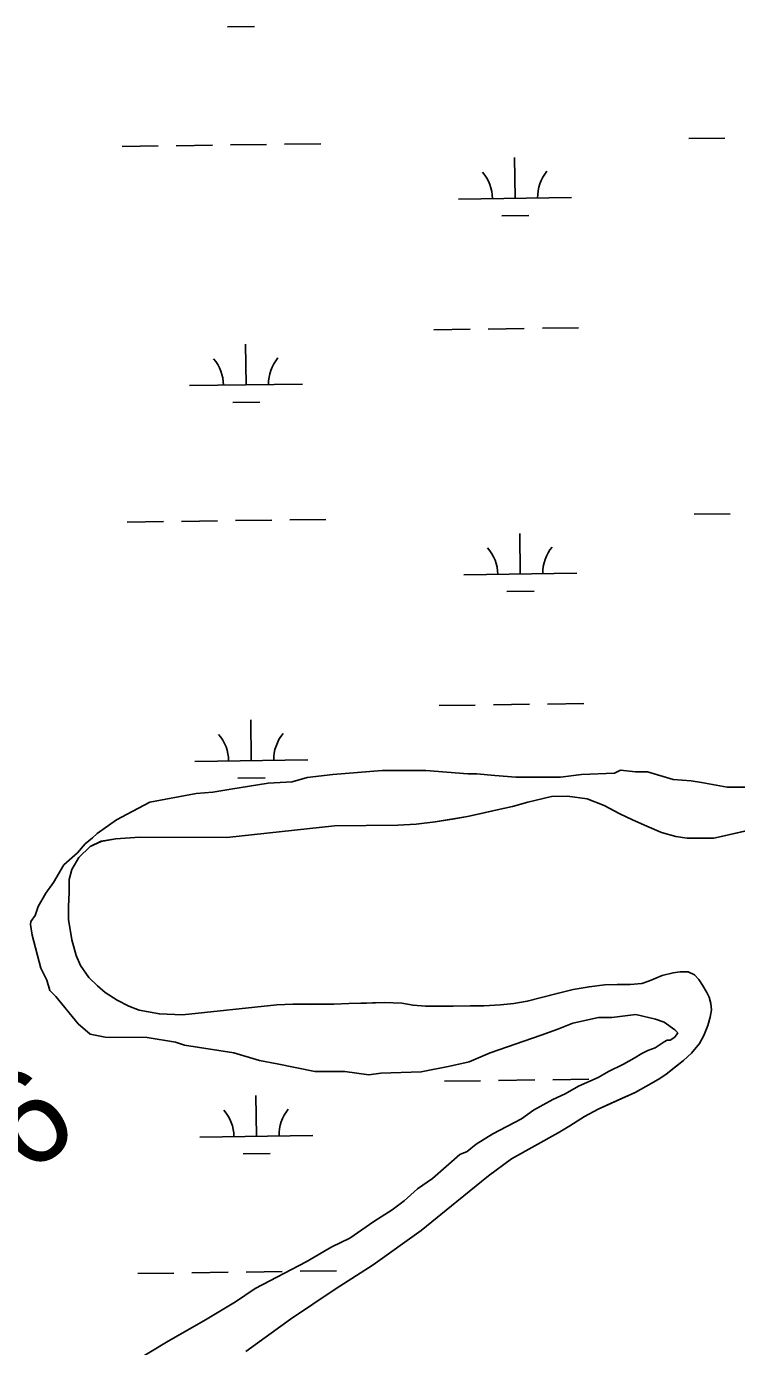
# Model space of a CAD drawing. Extents: x 3767014 to 3805179, y 361544 to 387384.
# Drawn here: x 3799299 to 3799928, y 370722 to 371891 of the extents above; entities that cross this region are included whole.
import ezdxf

# ---------------------------------------------------------------- set-up
doc = ezdxf.new("R2010")
doc.units = 0
for name, color, linetype in [('V-RIVR-RANG-IDEN', 7, 'Continuous'), ('V-SITE-VEGE', 7, 'Continuous'), ('V-TOPO-SHOR', 7, 'Continuous'), ('V-WETL-SWMP', 7, 'Continuous')]:
    doc.layers.add(name, color=color, linetype=linetype)

msp = doc.modelspace()

# ---------------------------------------------------------------- linework, layer by layer
at = {"layer": 'V-SITE-VEGE'}
for p, q in [((3799570.2, 371228.384), (3799547.621, 371225.847)), ((3799614.027, 371232.14), (3799570.2, 371228.384)), ((3799652.521, 371231.941), (3799614.027, 371232.14)), ((3799689.676, 371229.093), (3799652.521, 371231.941)), ((3799697.641, 371229.054), (3799689.676, 371229.093)), ((3799713.562, 371227.645), (3799697.641, 371229.054)), ((3799790.561, 371228.573), (3799771.963, 371226.015)), ((3799819.771, 371229.752), (3799790.561, 371228.573)), ((3799825.094, 371232.378), (3799819.771, 371229.752)), ((3799838.361, 371230.981), (3799825.094, 371232.378)), ((3799848.984, 371230.926), (3799838.361, 371230.981)), ((3799871.512, 371224.171), (3799848.984, 371230.926)), ((3799513.081, 371220.716), (3799479.869, 371215.578)), ((3799534.327, 371221.933), (3799513.081, 371220.716)), ((3799547.621, 371225.847), (3799534.327, 371221.933)), ((3799732.14, 371226.221), (3799713.562, 371227.645)), ((3799771.963, 371226.015), (3799732.14, 371226.221)), ((3799887.435, 371222.762), (3799871.512, 371224.171)), ((3799896.721, 371221.386), (3799887.435, 371222.762)), ((3799919.265, 371217.288), (3799896.721, 371221.386)), ((3799943.159, 371217.167), (3799919.265, 371217.288)), ((3799449.317, 371211.752), (3799408.125, 371204.003)), ((3799463.925, 371213.006), (3799449.317, 371211.752)), ((3799479.869, 371215.578), (3799463.925, 371213.006)), ((3799388.159, 371193.484), (3799378.839, 371188.223)), ((3799408.125, 371204.003), (3799388.159, 371193.484)), ((3799378.839, 371188.223), (3799361.521, 371176.367)), ((3799357.517, 371172.404), (3799350.853, 371167.128)), ((3799361.521, 371176.367), (3799357.517, 371172.404)), ((3799344.175, 371159.199), (3799332.173, 371148.641)), ((3799350.853, 371167.128), (3799344.175, 371159.199)), ((3799332.173, 371148.641), (3799322.8, 371132.761)), ((3799316.115, 371123.502), (3799309.416, 371111.591)), ((3799322.8, 371132.761), (3799316.115, 371123.502)), ((3799309.416, 371111.591), (3799306.719, 371103.64)), ((3799306.719, 371103.64), (3799302.709, 371098.35)), ((3799302.709, 371098.35), (3799302.696, 371095.694)), ((3799302.696, 371095.694), (3799303.974, 371086.396)), ((3799303.974, 371086.396), (3799311.788, 371057.151)), ((3799311.788, 371057.151), (3799317.041, 371046.505)), ((3799317.041, 371046.505), (3799319.65, 371037.197)), ((3799319.65, 371037.197), (3799324.932, 371031.862)), ((3799324.932, 371031.862), (3799344.719, 371007.866)), ((3799344.719, 371007.866), (3799355.291, 370998.519)), ((3799769.483, 371003.014), (3799782.785, 371008.255)), ((3799782.785, 371008.255), (3799805.378, 371013.449)), ((3799805.378, 371013.449), (3799817.324, 371013.385)), ((3799817.324, 371013.385), (3799838.576, 371015.931)), ((3799838.576, 371015.931), (3799855.812, 371011.859)), ((3799855.812, 371011.859), (3799863.764, 371009.164)), ((3799863.764, 371009.164), (3799873.021, 371002.479)), ((3799355.291, 370998.519), (3799368.552, 370995.795)), ((3799368.552, 370995.795), (3799405.719, 370995.602)), ((3799405.719, 370995.602), (3799430.92, 370991.49)), ((3799709.638, 370982.083), (3799754.854, 370997.779)), ((3799754.854, 370997.779), (3799769.483, 371003.014)), ((3799872.989, 370995.842), (3799868.993, 370993.206)), ((3799875.663, 370999.811), (3799872.989, 370995.842)), ((3799873.021, 371002.479), (3799875.663, 370999.811)), ((3799430.92, 370991.49), (3799438.87, 370988.795)), ((3799438.87, 370988.795), (3799482.642, 370981.93)), ((3799849.031, 370984.019), (3799843.708, 370981.391)), ((3799855.683, 370986.638), (3799849.031, 370984.019)), ((3799863.674, 370991.908), (3799855.683, 370986.638)), ((3799866.339, 370993.22), (3799863.674, 370991.908)), ((3799868.993, 370993.206), (3799866.339, 370993.22)), ((3799482.642, 370981.93), (3799505.174, 370975.176)), ((3799505.174, 370975.176), (3799521.089, 370972.439)), ((3799521.089, 370972.439), (3799554.24, 370965.632)), ((3799673.737, 370970.324), (3799691.014, 370974.215)), ((3799691.014, 370974.215), (3799709.638, 370982.083)), ((3799827.732, 370972.181), (3799814.422, 370965.613)), ((3799837.05, 370977.443), (3799827.732, 370972.181)), ((3799843.708, 370981.391), (3799837.05, 370977.443)), ((3799554.24, 370965.632), (3799580.788, 370965.493)), ((3799580.788, 370965.493), (3799602.014, 370962.73)), ((3799602.014, 370962.73), (3799612.641, 370964.002)), ((3799612.641, 370964.002), (3799648.489, 370965.142)), ((3799648.489, 370965.142), (3799673.737, 370970.324)), ((3799805.104, 370960.35), (3799787.806, 370952.475)), ((3799814.422, 370965.613), (3799805.104, 370960.35)), ((3799787.806, 370952.475), (3799775.825, 370945.899)), ((3799765.178, 370940.646), (3799747.872, 370931.443)), ((3799775.825, 370945.899), (3799765.178, 370940.646)), ((3799747.872, 370931.443), (3799737.212, 370923.533)), ((3799737.212, 370923.533), (3799711.924, 370910.389)), ((3799697.272, 370901.173), (3799689.275, 370894.576)), ((3799711.924, 370910.389), (3799697.272, 370901.173)), ((3799682.623, 370891.955), (3799658.62, 370870.84)), ((3799689.275, 370894.576), (3799682.623, 370891.955)), ((3799658.62, 370870.84), (3799645.298, 370861.618)), ((3799645.298, 370861.618), (3799633.297, 370851.061)), ((3799622.635, 370843.149), (3799606.65, 370832.612)), ((3799633.297, 370851.061), (3799622.635, 370843.149)), ((3799606.65, 370832.612), (3799585.337, 370818.123)), ((3799569.367, 370810.24), (3799546.732, 370797.081)), ((3799585.337, 370818.123), (3799569.367, 370810.24)), ((3799546.732, 370797.081), (3799501.475, 370773.421)), ((3799501.475, 370773.421), (3799484.155, 370761.565)), ((3799484.155, 370761.565), (3799457.529, 370745.773)), ((3799457.529, 370745.773), (3799422.912, 370726.038)), ((3799422.912, 370726.038), (3799377.635, 370698.397))]:
    msp.add_line(p, q, dxfattribs=at)
at = {"layer": 'V-TOPO-SHOR'}
for points in [[(3799728.39, 370888.166), (3799769.626, 370911.384), (3799780.13, 370917.492), (3799793.207, 370925.622), (3799805.104, 370932.143), (3799816.218, 370937.259), (3799827.931, 370942.58), (3799837.853, 370947.083), (3799847.372, 370952.181), (3799858.276, 370958.49), (3799865.008, 370962.957), (3799872.72, 370969.032), (3799880.63, 370975.309), (3799887.937, 370981.776), (3799895.021, 370990.437), (3799898.732, 370997.464), (3799902.423, 371006.285), (3799904.331, 371013.69), (3799905.456, 371020.086), (3799904.991, 371025.868), (3799903.332, 371031.436), (3799901.288, 371035.604), (3799897.423, 371041.942), (3799894.175, 371046.894), (3799890.534, 371051.242), (3799884.918, 371053.772), (3799877.933, 371053.89), (3799871.557, 371053.02), (3799861.811, 371050.513), (3799850.69, 371045.799), (3799843.733, 371043.523), (3799833.569, 371042.608), (3799821.996, 371042.477), (3799811.026, 371042.151), (3799797.078, 371040.595), (3799783.139, 371038.041), (3799768.811, 371034.684), (3799753.693, 371030.719), (3799742.353, 371027.797), (3799730.407, 371025.665), (3799718.647, 371024.53), (3799703.891, 371023.764), (3799691.921, 371023.627), (3799676.76, 371023.453), (3799663.79, 371023.504), (3799652.417, 371023.373), (3799641.235, 371024.244), (3799631.239, 371025.925), (3799616.067, 371026.55), (3799599.908, 371026.165), (3799584.55, 371025.79), (3799570.991, 371025.034), (3799550.64, 371025.001), (3799534.876, 371025.02), (3799520.514, 371024.655), (3799437.015, 371015.718), (3799416.653, 371016.484), (3799398.856, 371019.869), (3799389.638, 371023.357), (3799379.204, 371028.624), (3799368.55, 371035.485), (3799361.898, 371041.396), (3799354.23, 371048.889), (3799346.726, 371059.377), (3799343.036, 371068.116), (3799339.081, 371082.237), (3799336.085, 371100.159), (3799336.151, 371111.732), (3799336.81, 371123.912), (3799336.675, 371135.681), (3799339.169, 371144.289), (3799345.43, 371155.137), (3799355.297, 371164.628), (3799365.22, 371169.33), (3799377.963, 371171.671), (3799399.1, 371172.912), (3799476.32, 371172.599), (3799571.574, 371183.068), (3799627.837, 371183.512), (3799643.987, 371184.495), (3799660.924, 371186.484), (3799676.258, 371189.054), (3799689.598, 371191.403), (3799701.542, 371193.935), (3799715.872, 371197.091), (3799729.205, 371200.236), (3799742.928, 371203.986), (3799763.822, 371209.014), (3799777.984, 371209.377), (3799795.57, 371206.982), (3799810.402, 371201.166), (3799824.455, 371193.548), (3799835.686, 371188.487), (3799848.126, 371182.644), (3799861.358, 371177.01), (3799873.968, 371173.563), (3799883.962, 371172.08), (3799894.734, 371172.203), (3799907.704, 371172.152), (3799940.343, 371179.511)], [(3799493.107, 370717.726), (3799532.716, 370746.328), (3799572.316, 370772.956), (3799605.968, 370794.487), (3799648.35, 370824.652), (3799680.053, 370850.532), (3799708.188, 370873.275), (3799728.39, 370888.166)]]:
    msp.add_lwpolyline(points, dxfattribs=at)
at = {"layer": 'V-WETL-SWMP'}
for p, q in [((3799476.968, 371890.532), (3799500.965, 371890.865)), ((3799885.446, 371791.556), (3799917.443, 371792)), ((3799383.586, 371784.584), (3799415.583, 371785.029)), ((3799431.582, 371785.251), (3799463.578, 371785.695)), ((3799479.577, 371785.918), (3799511.574, 371786.362)), ((3799527.572, 371786.584), (3799559.569, 371787.029)), ((3799731.573, 371738.671), (3799731.073, 371774.668)), ((3799681.578, 371737.977), (3799781.569, 371739.366)), ((3799719.789, 371723.075), (3799743.787, 371723.409)), ((3799659.776, 371622.231), (3799691.773, 371622.675)), ((3799707.771, 371622.898), (3799739.768, 371623.342)), ((3799755.767, 371623.564), (3799787.763, 371624.009)), ((3799493.373, 371573.485), (3799492.873, 371609.481)), ((3799443.378, 371572.79), (3799543.368, 371574.179)), ((3799481.588, 371557.889), (3799505.586, 371558.222)), ((3799388.207, 371451.941), (3799420.204, 371452.386)), ((3799436.202, 371452.608), (3799468.199, 371453.053)), ((3799484.198, 371453.275), (3799516.195, 371453.719)), ((3799532.193, 371453.942), (3799564.19, 371454.386)), ((3799890.067, 371458.913), (3799922.063, 371459.357)), ((3799736.194, 371406.029), (3799735.694, 371442.025)), ((3799686.199, 371405.334), (3799786.189, 371406.723)), ((3799724.41, 371390.432), (3799748.408, 371390.766)), ((3799664.397, 371289.588), (3799696.394, 371290.033)), ((3799712.392, 371290.255), (3799744.389, 371290.699)), ((3799760.388, 371290.921), (3799792.384, 371291.366)), ((3799497.994, 371240.842), (3799497.494, 371276.839)), ((3799447.999, 371240.148), (3799547.989, 371241.537)), ((3799486.209, 371225.246), (3799510.207, 371225.579)), ((3799742.93, 371203.987), (3799763.823, 371209.015)), ((3799763.823, 371209.015), (3799777.985, 371209.377)), ((3799777.985, 371209.377), (3799795.571, 371206.984)), ((3799795.571, 371206.984), (3799810.403, 371201.168)), ((3799689.6, 371191.404), (3799715.873, 371197.092)), ((3799715.873, 371197.092), (3799729.205, 371200.238)), ((3799729.205, 371200.238), (3799742.93, 371203.987)), ((3799810.403, 371201.168), (3799824.457, 371193.548)), ((3799824.457, 371193.548), (3799835.688, 371188.489)), ((3799476.322, 371172.599), (3799571.575, 371183.068)), ((3799571.575, 371183.068), (3799627.837, 371183.514)), ((3799627.837, 371183.514), (3799643.988, 371184.497)), ((3799643.988, 371184.497), (3799660.925, 371186.486)), ((3799660.925, 371186.486), (3799689.6, 371191.404)), ((3799835.688, 371188.489), (3799848.126, 371182.645)), ((3799848.126, 371182.645), (3799861.359, 371177.011)), ((3799907.706, 371172.154), (3799963.429, 371184.764)), ((3799365.222, 371169.332), (3799377.965, 371171.673)), ((3799377.965, 371171.673), (3799399.101, 371172.913)), ((3799399.101, 371172.913), (3799476.322, 371172.599)), ((3799861.359, 371177.011), (3799873.969, 371173.564)), ((3799873.969, 371173.564), (3799883.963, 371172.082)), ((3799883.963, 371172.082), (3799894.736, 371172.205)), ((3799894.736, 371172.205), (3799907.706, 371172.154)), ((3799345.432, 371155.139), (3799355.3, 371164.629)), ((3799355.3, 371164.629), (3799365.222, 371169.332)), ((3799339.172, 371144.292), (3799345.432, 371155.139)), ((3799336.676, 371135.684), (3799339.172, 371144.292)), ((3799336.811, 371123.913), (3799336.676, 371135.684)), ((3799336.153, 371111.735), (3799336.811, 371123.913)), ((3799336.086, 371100.161), (3799336.153, 371111.735)), ((3799339.084, 371082.238), (3799336.086, 371100.161)), ((3799343.037, 371068.117), (3799339.084, 371082.238)), ((3799346.729, 371059.38), (3799343.037, 371068.117)), ((3799354.232, 371048.891), (3799346.729, 371059.38)), ((3799871.559, 371053.021), (3799861.811, 371050.515)), ((3799877.934, 371053.892), (3799871.559, 371053.021)), ((3799884.919, 371053.773), (3799877.934, 371053.892)), ((3799890.535, 371051.243), (3799884.919, 371053.773)), ((3799361.899, 371041.397), (3799354.232, 371048.891)), ((3799368.552, 371035.487), (3799361.899, 371041.397)), ((3799811.027, 371042.152), (3799797.078, 371040.595)), ((3799821.997, 371042.477), (3799811.027, 371042.152)), ((3799833.569, 371042.609), (3799821.997, 371042.477)), ((3799843.734, 371043.524), (3799833.569, 371042.609)), ((3799850.691, 371045.799), (3799843.734, 371043.524)), ((3799861.811, 371050.515), (3799850.691, 371045.799)), ((3799894.176, 371046.895), (3799890.535, 371051.243)), ((3799897.425, 371041.944), (3799894.176, 371046.895)), ((3799901.289, 371035.604), (3799897.425, 371041.944)), ((3799379.205, 371028.626), (3799368.552, 371035.487)), ((3799768.813, 371034.685), (3799742.354, 371027.797)), ((3799783.14, 371038.041), (3799768.813, 371034.685)), ((3799797.078, 371040.595), (3799783.14, 371038.041)), ((3799903.332, 371031.437), (3799901.289, 371035.604)), ((3799904.992, 371025.869), (3799903.332, 371031.437)), ((3799389.641, 371023.358), (3799379.205, 371028.626)), ((3799398.859, 371019.872), (3799389.641, 371023.358)), ((3799416.656, 371016.485), (3799398.859, 371019.872)), ((3799520.516, 371024.658), (3799437.017, 371015.72)), ((3799534.878, 371025.022), (3799520.516, 371024.658)), ((3799570.993, 371025.036), (3799534.878, 371025.022)), ((3799584.552, 371025.79), (3799570.993, 371025.036)), ((3799616.069, 371026.55), (3799584.552, 371025.79)), ((3799631.24, 371025.925), (3799616.069, 371026.55)), ((3799641.236, 371024.244), (3799631.24, 371025.925)), ((3799652.418, 371023.375), (3799641.236, 371024.244)), ((3799663.79, 371023.505), (3799652.418, 371023.375)), ((3799676.76, 371023.454), (3799663.79, 371023.505)), ((3799703.892, 371023.765), (3799676.76, 371023.454)), ((3799718.648, 371024.532), (3799703.892, 371023.765)), ((3799730.407, 371025.665), (3799718.648, 371024.532)), ((3799742.354, 371027.797), (3799730.407, 371025.665)), ((3799904.333, 371013.691), (3799905.457, 371020.088)), ((3799905.457, 371020.088), (3799904.992, 371025.869)), ((3799437.017, 371015.72), (3799416.656, 371016.485)), ((3799898.733, 370997.465), (3799902.423, 371006.286)), ((3799902.423, 371006.286), (3799904.333, 371013.691)), ((3799895.022, 370990.439), (3799898.733, 370997.465)), ((3799887.939, 370981.778), (3799895.022, 370990.439)), ((3799865.009, 370962.959), (3799880.63, 370975.309)), ((3799880.63, 370975.309), (3799887.939, 370981.778)), ((3799858.276, 370958.492), (3799865.009, 370962.959)), ((3799669.018, 370956.945), (3799701.015, 370957.39)), ((3799717.013, 370957.612), (3799749.01, 370958.056)), ((3799765.008, 370958.279), (3799797.005, 370958.723)), ((3799837.855, 370947.085), (3799847.374, 370952.182)), ((3799847.374, 370952.182), (3799858.276, 370958.492)), ((3799502.615, 370908.199), (3799502.115, 370944.196)), ((3799805.104, 370932.144), (3799837.855, 370947.085)), ((3799780.132, 370917.492), (3799793.208, 370925.623)), ((3799793.208, 370925.623), (3799805.104, 370932.144)), ((3799769.627, 370911.386), (3799780.132, 370917.492)), ((3799452.62, 370907.505), (3799552.61, 370908.894)), ((3799728.392, 370888.167), (3799769.627, 370911.386)), ((3799490.83, 370892.603), (3799514.828, 370892.936)), ((3799708.19, 370873.276), (3799728.392, 370888.167)), ((3799680.055, 370850.535), (3799708.19, 370873.276)), ((3799648.351, 370824.654), (3799680.055, 370850.535)), ((3799605.971, 370794.488), (3799648.351, 370824.654)), ((3799397.449, 370786.656), (3799429.446, 370787.1)), ((3799445.444, 370787.322), (3799477.441, 370787.767)), ((3799493.44, 370787.989), (3799525.437, 370788.434)), ((3799541.435, 370788.656), (3799573.432, 370789.1)), ((3799572.318, 370772.958), (3799605.971, 370794.488)), ((3799532.718, 370746.329), (3799572.318, 370772.958)), ((3799493.109, 370717.727), (3799532.718, 370746.329))]:
    msp.add_line(p, q, dxfattribs=at)
for centre, start, end in [((3799676.329, 371738.379), 0.024037, 41.567696), ((3799786.804, 371739.913), 140.024034, 181.567693), ((3799438.129, 371573.192), 0.024037, 41.567696), ((3799548.604, 371574.727), 140.024034, 181.567693), ((3799680.95, 371405.736), 0.024037, 41.567696), ((3799791.425, 371407.271), 140.024034, 181.567693), ((3799442.75, 371240.549), 0.024037, 41.567696), ((3799553.225, 371242.084), 140.024034, 181.567693), ((3799447.371, 370907.907), 0.024037, 41.567696), ((3799557.846, 370909.441), 140.024034, 181.567693)]:
    msp.add_arc(centre, 35.246, start, end, dxfattribs=at)

# ---------------------------------------------------------------- texts
at = {"layer": 'V-RIVR-RANG-IDEN'}
msp.add_text('R-41.6', height=83, rotation=34.554915, dxfattribs=at).set_placement((3799073.933, 370718.995))

doc.saveas('drawing.dxf')
